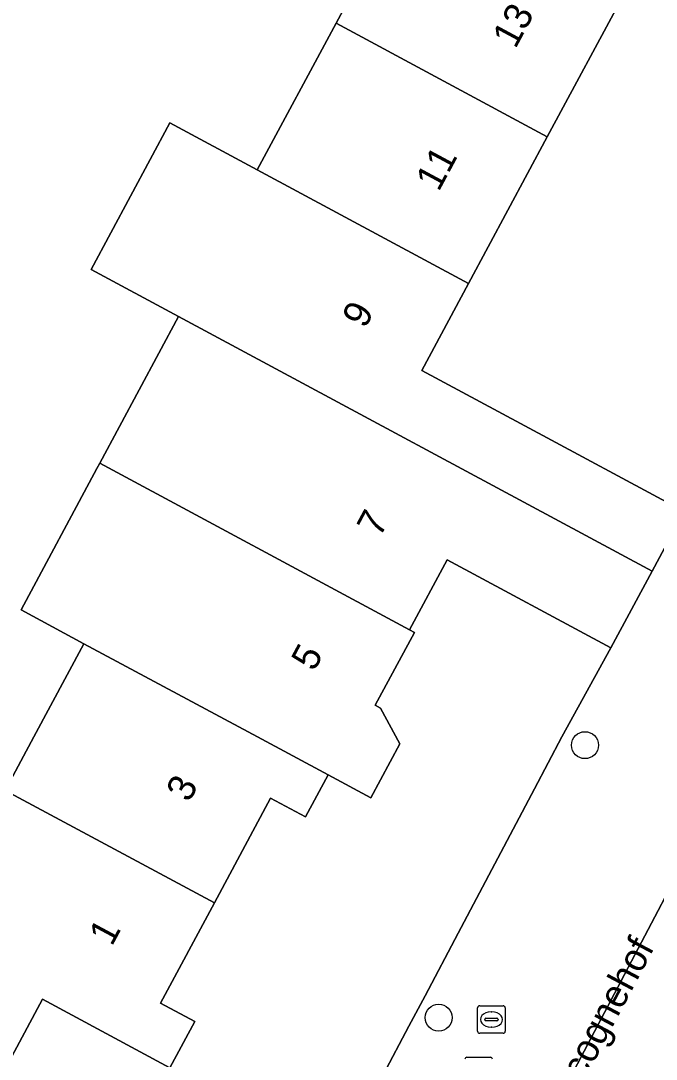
# Model space of a CAD drawing. Extents: x 158455 to 159797, y 387218 to 388672.
# Drawn here: x 159447.82 to 159470.89, y 388488.3 to 388526 of the extents above; entities that cross this region are included whole.
import ezdxf

# ---------------------------------------------------------------- set-up
doc = ezdxf.new("R2010")
doc.units = 0
for name, color, linetype in [('IMGEO_Boom', 7, 'Continuous'), ('IMGEO_Brandkraan', 7, 'Continuous'), ('IMGEO_Erf', 7, 'Continuous'), ('IMGEO_Kolk', 7, 'Continuous'), ('IMGEO_Openbare_ruimte_label', 7, 'Continuous'), ('IMGEO_Pand', 7, 'Continuous'), ('IMGEO_Pand_nummerreeks', 7, 'Continuous'), ('IMGEO_Parkeervlak_open', 7, 'Continuous'), ('IMGEO_Woonerf_open', 7, 'Continuous')]:
    doc.layers.add(name, color=color, linetype=linetype)

msp = doc.modelspace()

# ---------------------------------------------------------------- linework, layer by layer
at = {"layer": 'IMGEO_Boom'}
for centre in [(159468.306, 388499.702), (159462.997, 388489.812)]:
    msp.add_circle(centre, 0.489, dxfattribs=at)
at = {"layer": 'IMGEO_Brandkraan'}
for p, q in [((159464.411, 388489.318), (159464.411, 388490.17)), ((159464.486, 388490.244), (159465.338, 388490.244)), ((159465.412, 388490.17), (159465.412, 388489.318)), ((159464.67, 388489.738), (159464.67, 388489.75)), ((159465.108, 388489.701), (159464.71, 388489.701)), ((159464.713, 388489.787), (159465.111, 388489.787)), ((159464.899, 388490.024), (159464.924, 388490.024)), ((159465.154, 388489.75), (159465.154, 388489.738)), ((159464.922, 388489.464), (159464.897, 388489.464)), ((159465.338, 388489.244), (159464.486, 388489.244))]:
    msp.add_line(p, q, dxfattribs=at)
for points in [[(159464.411, 388489.318), (159464.411, 388490.17)], [(159464.486, 388490.244), (159465.338, 388490.244)], [(159465.412, 388490.17), (159465.412, 388489.318)], [(159465.338, 388489.244), (159464.486, 388489.244)]]:
    msp.add_lwpolyline(points, dxfattribs=at)
for centre, radius, start, end in [((159464.488, 388490.168), 0.0765, 91.552, 178.448), ((159464.488, 388490.168), 0.0765, 91.552, 178.448), ((159465.336, 388490.168), 0.0765, 1.552, 88.448), ((159465.336, 388490.168), 0.0765, 1.552, 88.448), ((159464.71, 388489.747), 0.0403, 85.8775, 175.7526), ((159464.707, 388489.737), 0.0366, 178.938, 274.7102), ((159465.111, 388489.744), 0.043, 264.8664, 352.4533), ((159465.115, 388489.749), 0.0386, 1.7309, 96.639), ((159464.488, 388489.32), 0.0765, 181.552, 268.448), ((159464.488, 388489.32), 0.0765, 181.552, 268.448), ((159465.336, 388489.32), 0.0765, 271.552, 358.448), ((159465.336, 388489.32), 0.0765, 271.552, 358.448)]:
    msp.add_arc(centre, radius, start, end, dxfattribs=at)
for centre, major_axis, ratio, start_param, end_param in [((159464.898, 388489.744), (-0.387, 0.002), 0.722429, 4.712389, 7.853982), ((159464.923, 388489.744), (-0.39, 0.002), 0.717154, 1.570796, 4.712389)]:
    msp.add_ellipse(centre, major_axis=major_axis, ratio=ratio, start_param=start_param, end_param=end_param, dxfattribs=at)
at = {"layer": 'IMGEO_Erf'}
for points in [[(159447.255, 388498.062), (159448.297, 388500.002), (159450.115, 388503.386), (159447.832, 388504.613), (159450.587, 388509.74), (159450.691, 388509.934), (159453.551, 388515.257), (159450.375, 388516.964), (159453.235, 388522.287), (159456.411, 388520.58), (159459.271, 388525.903), (159462.083, 388531.137)], [(159469.756, 388527.027), (159466.939, 388521.783), (159464.079, 388516.459), (159462.384, 388513.304), (159465.962, 388511.381), (159471.907, 388508.186), (159472.173, 388508.68), (159476.342, 388516.496), (159480.964, 388518.863), (159486.741, 388520.249), (159492.687, 388521.653), (159498.462, 388523.056), (159500, 388523.433), (159510.355, 388526.041)], [(159460.047, 388485.968), (159461.918, 388489.504), (159462.503, 388490.609), (159463.698, 388492.882), (159466.476, 388498.121), (159467.472, 388500), (159469.249, 388503.238), (159463.303, 388506.433), (159461.938, 388503.892), (159462.114, 388503.797), (159460.694, 388501.155), (159460.888, 388501.05), (159461.58, 388499.745), (159460.529, 388497.79), (159458.979, 388498.623), (159458.159, 388497.097), (159456.893, 388497.778), (159454.853, 388493.98), (159452.895, 388490.335), (159454.139, 388489.666), (159453.239, 388487.991), (159448.611, 388490.478), (159447.218, 388487.886)]]:
    msp.add_lwpolyline(points, dxfattribs=at)
at = {"layer": 'IMGEO_Kolk'}
msp.add_line((159464.022, 388488.376), (159464.874, 388488.376), dxfattribs=at)
msp.add_lwpolyline([(159464.022, 388488.376), (159464.874, 388488.376)], dxfattribs=at)
for centre, start, end in [((159464.024, 388488.3), 91.552, 178.448), ((159464.024, 388488.3), 91.552, 178.448), ((159464.872, 388488.3), 1.552, 88.448), ((159464.872, 388488.3), 1.552, 88.448)]:
    msp.add_arc(centre, 0.0765, start, end, dxfattribs=at)
at = {"layer": 'IMGEO_Pand'}
for points in [[(159459.271, 388525.903), (159466.939, 388521.783), (159469.756, 388527.027), (159472.594, 388527.711), (159470.856, 388534.931), (159467.982, 388534.239), (159467.41, 388533.174), (159464.126, 388534.939), (159462.083, 388531.137)], [(159456.411, 388520.58), (159464.079, 388516.459), (159466.939, 388521.783), (159459.271, 388525.903)], [(159464.079, 388516.459), (159456.411, 388520.58), (159453.235, 388522.287), (159450.375, 388516.964), (159453.551, 388515.257), (159470.744, 388506.021), (159471.907, 388508.186), (159465.962, 388511.381), (159462.384, 388513.304)], [(159453.551, 388515.257), (159450.691, 388509.934), (159461.938, 388503.892), (159463.303, 388506.433), (159469.249, 388503.238), (159470.744, 388506.021)], [(159450.691, 388509.934), (159450.587, 388509.74), (159447.832, 388504.613), (159450.115, 388503.386), (159456.417, 388500), (159458.979, 388498.623), (159460.529, 388497.79), (159461.58, 388499.745), (159460.888, 388501.05), (159460.694, 388501.155), (159462.114, 388503.797), (159461.938, 388503.892)], [(159450.115, 388503.386), (159448.297, 388500.002), (159447.255, 388498.062), (159454.853, 388493.98), (159456.893, 388497.778), (159458.159, 388497.097), (159458.979, 388498.623), (159456.417, 388500)], [(159454.853, 388493.98), (159447.255, 388498.062), (159444.436, 388492.817), (159442.151, 388494.044), (159440.718, 388491.377), (159447.218, 388487.886), (159448.611, 388490.478), (159453.239, 388487.991), (159454.139, 388489.666), (159452.895, 388490.335)]]:
    msp.add_lwpolyline(points, close=True, dxfattribs=at)
at = {"layer": 'IMGEO_Parkeervlak_open'}
msp.add_lwpolyline([(159478.239, 388496.571), (159478.708, 388497.455), (159479.967, 388499.833), (159479.661, 388500.002), (159475.49, 388502.299), (159466.695, 388485.585), (159471.174, 388483.241)], close=True, dxfattribs=at)
at = {"layer": 'IMGEO_Woonerf_open'}
for points in [[(159520.049, 388517.516), (159515.238, 388538.074), (159509.418, 388536.712), (159510.306, 388533.05), (159511.321, 388528.864), (159510.355, 388526.041), (159500, 388523.433), (159498.462, 388523.056), (159492.687, 388521.653), (159486.741, 388520.249), (159480.964, 388518.863), (159476.342, 388516.496), (159472.173, 388508.68), (159471.907, 388508.186), (159470.744, 388506.021), (159469.249, 388503.238), (159467.472, 388500), (159466.476, 388498.121), (159463.698, 388492.882), (159462.503, 388490.609), (159461.918, 388489.504), (159460.047, 388485.968)], [(159466.695, 388485.585), (159475.49, 388502.299), (159477.588, 388506.325), (159478.126, 388507.356), (159474.003, 388509.505), (159475.477, 388512.334), (159479.6, 388510.184), (159480.963, 388512.8), (159488.049, 388514.412), (159491.575, 388515.215), (159491.928, 388515.295), (159491.946, 388515.299), (159498.912, 388516.886), (159505.316, 388513.437), (159508.589, 388511.675)]]:
    msp.add_lwpolyline(points, dxfattribs=at)

# ---------------------------------------------------------------- texts
at = {"layer": 'IMGEO_Openbare_ruimte_label'}
msp.add_text('Gascognehof', height=1, rotation=62.1027, dxfattribs=at).set_placement((159467.125, 388485.335))
at = {"layer": 'IMGEO_Pand_nummerreeks'}
for s, rotation, p in [('13', 61.7553, (159465.78, 388524.949)), ('11', 61.7553, (159462.995, 388519.765)), ('9', 61.7534, (159460.323, 388514.792)), ('7', 61.7493, (159460.86, 388507.211)), ('5', 61.7493, (159458.474, 388502.347)), ('3', 61.7576, (159453.933, 388497.593)), ('1', 61.7576, (159451.129, 388492.371))]:
    msp.add_text(s, height=1, rotation=rotation, dxfattribs=at).set_placement(p)

doc.saveas('drawing.dxf')
